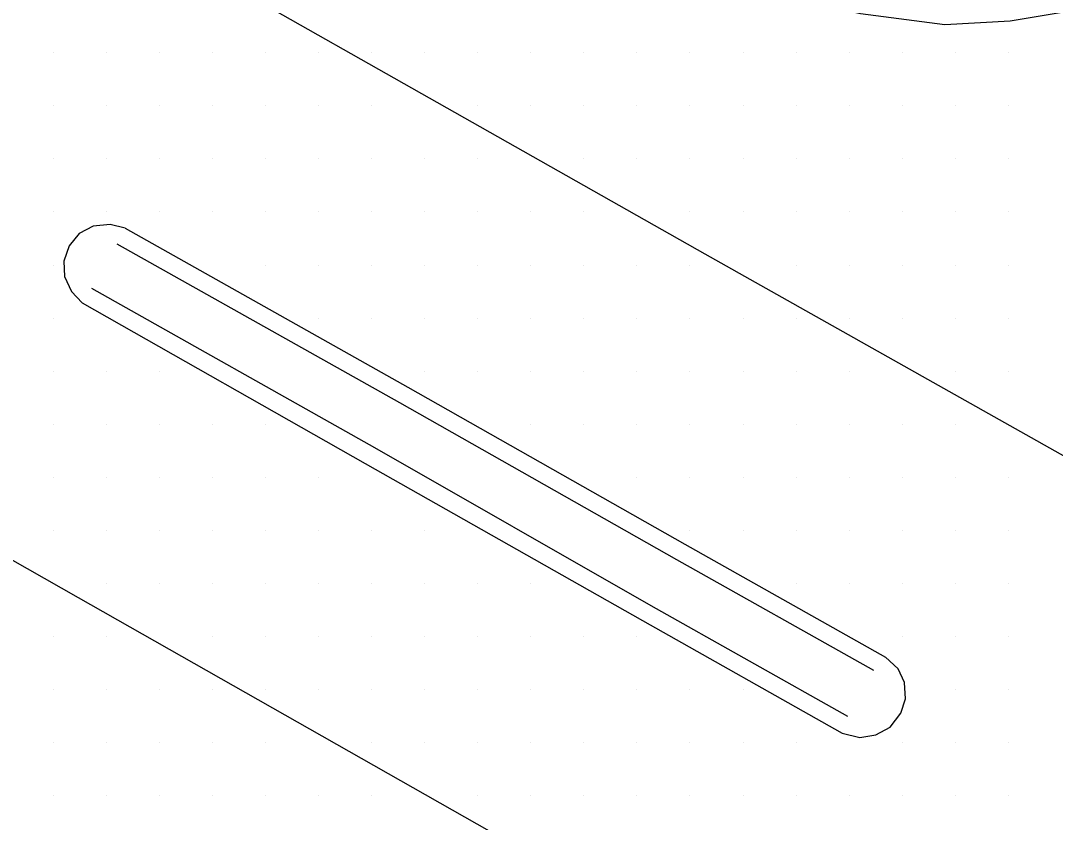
# Model space of a CAD drawing. Extents: x 1762120 to 1766775, y 709485 to 712965.
# Drawn here: x 1765972.23 to 1766020.96, y 710174.99 to 710212.76 of the extents above; entities that cross this region are included whole.
import ezdxf

# ---------------------------------------------------------------- set-up
doc = ezdxf.new("R2010")
doc.units = 0
for name, color, linetype in [('Exist DTM Scan Elevation Point', 7, 'Continuous'), ('Exist Roads Concrete Median Barrier', 7, 'Continuous'), ('Exist Roads EOP', 7, 'Continuous'), ('Exist Roads EOT', 7, 'Continuous')]:
    doc.layers.add(name, color=color, linetype=linetype)

msp = doc.modelspace()

# ---------------------------------------------------------------- linework, layer by layer
at = {"layer": 'Exist DTM Scan Elevation Point'}
for p, q in [((1765973.75, 710211.25), (1765973.75, 710211.25)), ((1765976.25, 710211.25), (1765976.25, 710211.25)), ((1765978.75, 710211.25), (1765978.75, 710211.25)), ((1765981.25, 710211.25), (1765981.25, 710211.25)), ((1765983.75, 710211.25), (1765983.75, 710211.25)), ((1765986.25, 710211.25), (1765986.25, 710211.25)), ((1765988.75, 710211.25), (1765988.75, 710211.25)), ((1765991.25, 710211.25), (1765991.25, 710211.25)), ((1765993.75, 710211.25), (1765993.75, 710211.25)), ((1765996.25, 710211.25), (1765996.25, 710211.25)), ((1765998.75, 710211.25), (1765998.75, 710211.25)), ((1766001.25, 710211.25), (1766001.25, 710211.25)), ((1766003.75, 710211.25), (1766003.75, 710211.25)), ((1766006.25, 710211.25), (1766006.25, 710211.25)), ((1766008.75, 710211.25), (1766008.75, 710211.25)), ((1766011.25, 710211.25), (1766011.25, 710211.25)), ((1766013.75, 710211.25), (1766013.75, 710211.25)), ((1766016.25, 710211.25), (1766016.25, 710211.25)), ((1766018.75, 710211.25), (1766018.75, 710211.25)), ((1765973.75, 710208.75), (1765973.75, 710208.75)), ((1765976.25, 710208.75), (1765976.25, 710208.75)), ((1765978.75, 710208.75), (1765978.75, 710208.75)), ((1765981.25, 710208.75), (1765981.25, 710208.75)), ((1765983.75, 710208.75), (1765983.75, 710208.75)), ((1765986.25, 710208.75), (1765986.25, 710208.75)), ((1765988.75, 710208.75), (1765988.75, 710208.75)), ((1765993.75, 710208.75), (1765993.75, 710208.75)), ((1765996.25, 710208.75), (1765996.25, 710208.75)), ((1765998.75, 710208.75), (1765998.75, 710208.75)), ((1766001.25, 710208.75), (1766001.25, 710208.75)), ((1766003.75, 710208.75), (1766003.75, 710208.75)), ((1766006.25, 710208.75), (1766006.25, 710208.75)), ((1766008.75, 710208.75), (1766008.75, 710208.75)), ((1766011.25, 710208.75), (1766011.25, 710208.75)), ((1766013.75, 710208.75), (1766013.75, 710208.75)), ((1766016.25, 710208.75), (1766016.25, 710208.75)), ((1766018.75, 710208.75), (1766018.75, 710208.75)), ((1765973.75, 710206.25), (1765973.75, 710206.25)), ((1765976.25, 710206.25), (1765976.25, 710206.25)), ((1765978.75, 710206.25), (1765978.75, 710206.25)), ((1765981.25, 710206.25), (1765981.25, 710206.25)), ((1765983.75, 710206.25), (1765983.75, 710206.25)), ((1765986.25, 710206.25), (1765986.25, 710206.25)), ((1765988.75, 710206.25), (1765988.75, 710206.25)), ((1765991.25, 710206.25), (1765991.25, 710206.25)), ((1765993.75, 710206.25), (1765993.75, 710206.25)), ((1765998.75, 710206.25), (1765998.75, 710206.25)), ((1766001.25, 710206.25), (1766001.25, 710206.25)), ((1766003.75, 710206.25), (1766003.75, 710206.25)), ((1766006.25, 710206.25), (1766006.25, 710206.25)), ((1766008.75, 710206.25), (1766008.75, 710206.25)), ((1766011.25, 710206.25), (1766011.25, 710206.25)), ((1766013.75, 710206.25), (1766013.75, 710206.25)), ((1766016.25, 710206.25), (1766016.25, 710206.25)), ((1766018.75, 710206.25), (1766018.75, 710206.25)), ((1765973.75, 710203.75), (1765973.75, 710203.75)), ((1765976.25, 710203.75), (1765976.25, 710203.75)), ((1765978.75, 710203.75), (1765978.75, 710203.75)), ((1765981.25, 710203.75), (1765981.25, 710203.75)), ((1765983.75, 710203.75), (1765983.75, 710203.75)), ((1765986.25, 710203.75), (1765986.25, 710203.75)), ((1765988.75, 710203.75), (1765988.75, 710203.75)), ((1765991.25, 710203.75), (1765991.25, 710203.75)), ((1765993.75, 710203.75), (1765993.75, 710203.75)), ((1765996.25, 710203.75), (1765996.25, 710203.75)), ((1765998.75, 710203.75), (1765998.75, 710203.75)), ((1766003.75, 710203.75), (1766003.75, 710203.75)), ((1766006.25, 710203.75), (1766006.25, 710203.75)), ((1766008.75, 710203.75), (1766008.75, 710203.75)), ((1766011.25, 710203.75), (1766011.25, 710203.75)), ((1766013.75, 710203.75), (1766013.75, 710203.75)), ((1766016.25, 710203.75), (1766016.25, 710203.75)), ((1766018.75, 710203.75), (1766018.75, 710203.75)), ((1765973.75, 710201.25), (1765973.75, 710201.25)), ((1765983.75, 710201.25), (1765983.75, 710201.25)), ((1765986.25, 710201.25), (1765986.25, 710201.25)), ((1765988.75, 710201.25), (1765988.75, 710201.25)), ((1765991.25, 710201.25), (1765991.25, 710201.25)), ((1765993.75, 710201.25), (1765993.75, 710201.25)), ((1765996.25, 710201.25), (1765996.25, 710201.25)), ((1765998.75, 710201.25), (1765998.75, 710201.25)), ((1766001.25, 710201.25), (1766001.25, 710201.25)), ((1766003.75, 710201.25), (1766003.75, 710201.25)), ((1766008.75, 710201.25), (1766008.75, 710201.25)), ((1766011.25, 710201.25), (1766011.25, 710201.25)), ((1766013.75, 710201.25), (1766013.75, 710201.25)), ((1766016.25, 710201.25), (1766016.25, 710201.25)), ((1766018.75, 710201.25), (1766018.75, 710201.25)), ((1765973.75, 710198.75), (1765973.75, 710198.75)), ((1765986.25, 710198.75), (1765986.25, 710198.75)), ((1765988.75, 710198.75), (1765988.75, 710198.75)), ((1765991.25, 710198.75), (1765991.25, 710198.75)), ((1765993.75, 710198.75), (1765993.75, 710198.75)), ((1765996.25, 710198.75), (1765996.25, 710198.75)), ((1765998.75, 710198.75), (1765998.75, 710198.75)), ((1766001.25, 710198.75), (1766001.25, 710198.75)), ((1766003.75, 710198.75), (1766003.75, 710198.75)), ((1766006.25, 710198.75), (1766006.25, 710198.75)), ((1766008.75, 710198.75), (1766008.75, 710198.75)), ((1766011.25, 710198.75), (1766011.25, 710198.75)), ((1766013.75, 710198.75), (1766013.75, 710198.75)), ((1766016.25, 710198.75), (1766016.25, 710198.75)), ((1766018.75, 710198.75), (1766018.75, 710198.75)), ((1765973.75, 710196.25), (1765973.75, 710196.25)), ((1765976.25, 710196.25), (1765976.25, 710196.25)), ((1765978.75, 710196.25), (1765978.75, 710196.25)), ((1765991.25, 710196.25), (1765991.25, 710196.25)), ((1765993.75, 710196.25), (1765993.75, 710196.25)), ((1765996.25, 710196.25), (1765996.25, 710196.25)), ((1765998.75, 710196.25), (1765998.75, 710196.25)), ((1766001.25, 710196.25), (1766001.25, 710196.25)), ((1766003.75, 710196.25), (1766003.75, 710196.25)), ((1766006.25, 710196.25), (1766006.25, 710196.25)), ((1766008.75, 710196.25), (1766008.75, 710196.25)), ((1766011.25, 710196.25), (1766011.25, 710196.25)), ((1766016.25, 710196.25), (1766016.25, 710196.25)), ((1766018.75, 710196.25), (1766018.75, 710196.25)), ((1765973.75, 710193.75), (1765973.75, 710193.75)), ((1765976.25, 710193.75), (1765976.25, 710193.75)), ((1765978.75, 710193.75), (1765978.75, 710193.75)), ((1765981.25, 710193.75), (1765981.25, 710193.75)), ((1765983.75, 710193.75), (1765983.75, 710193.75)), ((1765996.25, 710193.75), (1765996.25, 710193.75)), ((1765998.75, 710193.75), (1765998.75, 710193.75)), ((1766001.25, 710193.75), (1766001.25, 710193.75)), ((1766003.75, 710193.75), (1766003.75, 710193.75)), ((1766006.25, 710193.75), (1766006.25, 710193.75)), ((1766008.75, 710193.75), (1766008.75, 710193.75)), ((1766011.25, 710193.75), (1766011.25, 710193.75)), ((1766013.75, 710193.75), (1766013.75, 710193.75)), ((1766016.25, 710193.75), (1766016.25, 710193.75)), ((1765973.75, 710191.25), (1765973.75, 710191.25)), ((1765976.25, 710191.25), (1765976.25, 710191.25)), ((1765978.75, 710191.25), (1765978.75, 710191.25)), ((1765981.25, 710191.25), (1765981.25, 710191.25)), ((1765983.75, 710191.25), (1765983.75, 710191.25)), ((1765986.25, 710191.25), (1765986.25, 710191.25)), ((1766001.25, 710191.25), (1766001.25, 710191.25)), ((1766003.75, 710191.25), (1766003.75, 710191.25)), ((1766006.25, 710191.25), (1766006.25, 710191.25)), ((1766008.75, 710191.25), (1766008.75, 710191.25)), ((1766011.25, 710191.25), (1766011.25, 710191.25)), ((1766013.75, 710191.25), (1766013.75, 710191.25)), ((1766016.25, 710191.25), (1766016.25, 710191.25)), ((1766018.75, 710191.25), (1766018.75, 710191.25)), ((1765973.75, 710188.75), (1765973.75, 710188.75)), ((1765976.25, 710188.75), (1765976.25, 710188.75)), ((1765978.75, 710188.75), (1765978.75, 710188.75)), ((1765981.25, 710188.75), (1765981.25, 710188.75)), ((1765983.75, 710188.75), (1765983.75, 710188.75)), ((1765986.25, 710188.75), (1765986.25, 710188.75)), ((1765988.75, 710188.75), (1765988.75, 710188.75)), ((1765991.25, 710188.75), (1765991.25, 710188.75)), ((1766003.75, 710188.75), (1766003.75, 710188.75)), ((1766006.25, 710188.75), (1766006.25, 710188.75)), ((1766008.75, 710188.75), (1766008.75, 710188.75)), ((1766011.25, 710188.75), (1766011.25, 710188.75)), ((1766013.75, 710188.75), (1766013.75, 710188.75)), ((1766016.25, 710188.75), (1766016.25, 710188.75)), ((1766018.75, 710188.75), (1766018.75, 710188.75)), ((1765976.25, 710186.25), (1765976.25, 710186.25)), ((1765978.75, 710186.25), (1765978.75, 710186.25)), ((1765981.25, 710186.25), (1765981.25, 710186.25)), ((1765983.75, 710186.25), (1765983.75, 710186.25)), ((1765986.25, 710186.25), (1765986.25, 710186.25)), ((1765988.75, 710186.25), (1765988.75, 710186.25)), ((1765991.25, 710186.25), (1765991.25, 710186.25)), ((1765993.75, 710186.25), (1765993.75, 710186.25)), ((1765996.25, 710186.25), (1765996.25, 710186.25)), ((1766008.75, 710186.25), (1766008.75, 710186.25)), ((1766011.25, 710186.25), (1766011.25, 710186.25)), ((1766013.75, 710186.25), (1766013.75, 710186.25)), ((1766016.25, 710186.25), (1766016.25, 710186.25)), ((1766018.75, 710186.25), (1766018.75, 710186.25)), ((1765973.75, 710183.75), (1765973.75, 710183.75)), ((1765976.25, 710183.75), (1765976.25, 710183.75)), ((1765981.25, 710183.75), (1765981.25, 710183.75)), ((1765983.75, 710183.75), (1765983.75, 710183.75)), ((1765986.25, 710183.75), (1765986.25, 710183.75)), ((1765988.75, 710183.75), (1765988.75, 710183.75)), ((1765991.25, 710183.75), (1765991.25, 710183.75)), ((1765993.75, 710183.75), (1765993.75, 710183.75)), ((1765996.25, 710183.75), (1765996.25, 710183.75)), ((1765998.75, 710183.75), (1765998.75, 710183.75)), ((1766001.25, 710183.75), (1766001.25, 710183.75)), ((1766013.75, 710183.75), (1766013.75, 710183.75)), ((1766016.25, 710183.75), (1766016.25, 710183.75)), ((1766018.75, 710183.75), (1766018.75, 710183.75)), ((1765973.75, 710181.25), (1765973.75, 710181.25)), ((1765976.25, 710181.25), (1765976.25, 710181.25)), ((1765978.75, 710181.25), (1765978.75, 710181.25)), ((1765981.25, 710181.25), (1765981.25, 710181.25)), ((1765983.75, 710181.25), (1765983.75, 710181.25)), ((1765986.25, 710181.25), (1765986.25, 710181.25)), ((1765988.75, 710181.25), (1765988.75, 710181.25)), ((1765991.25, 710181.25), (1765991.25, 710181.25)), ((1765993.75, 710181.25), (1765993.75, 710181.25)), ((1765996.25, 710181.25), (1765996.25, 710181.25)), ((1765998.75, 710181.25), (1765998.75, 710181.25)), ((1766001.25, 710181.25), (1766001.25, 710181.25)), ((1766003.75, 710181.25), (1766003.75, 710181.25)), ((1766006.25, 710181.25), (1766006.25, 710181.25)), ((1766016.25, 710181.25), (1766016.25, 710181.25)), ((1766018.75, 710181.25), (1766018.75, 710181.25)), ((1765973.75, 710178.75), (1765973.75, 710178.75)), ((1765976.25, 710178.75), (1765976.25, 710178.75)), ((1765978.75, 710178.75), (1765978.75, 710178.75)), ((1765981.25, 710178.75), (1765981.25, 710178.75)), ((1765983.75, 710178.75), (1765983.75, 710178.75)), ((1765988.75, 710178.75), (1765988.75, 710178.75)), ((1765991.25, 710178.75), (1765991.25, 710178.75)), ((1765993.75, 710178.75), (1765993.75, 710178.75)), ((1765996.25, 710178.75), (1765996.25, 710178.75)), ((1765998.75, 710178.75), (1765998.75, 710178.75)), ((1766001.25, 710178.75), (1766001.25, 710178.75)), ((1766003.75, 710178.75), (1766003.75, 710178.75)), ((1766006.25, 710178.75), (1766006.25, 710178.75)), ((1766008.75, 710178.75), (1766008.75, 710178.75)), ((1766013.75, 710178.75), (1766013.75, 710178.75)), ((1766016.25, 710178.75), (1766016.25, 710178.75)), ((1766018.75, 710178.75), (1766018.75, 710178.75)), ((1765973.75, 710176.25), (1765973.75, 710176.25)), ((1765976.25, 710176.25), (1765976.25, 710176.25)), ((1765978.75, 710176.25), (1765978.75, 710176.25)), ((1765981.25, 710176.25), (1765981.25, 710176.25)), ((1765983.75, 710176.25), (1765983.75, 710176.25)), ((1765986.25, 710176.25), (1765986.25, 710176.25)), ((1765988.75, 710176.25), (1765988.75, 710176.25)), ((1765993.75, 710176.25), (1765993.75, 710176.25)), ((1765996.25, 710176.25), (1765996.25, 710176.25)), ((1765998.75, 710176.25), (1765998.75, 710176.25)), ((1766001.25, 710176.25), (1766001.25, 710176.25)), ((1766003.75, 710176.25), (1766003.75, 710176.25)), ((1766006.25, 710176.25), (1766006.25, 710176.25)), ((1766008.75, 710176.25), (1766008.75, 710176.25)), ((1766011.25, 710176.25), (1766011.25, 710176.25)), ((1766013.75, 710176.25), (1766013.75, 710176.25)), ((1766016.25, 710176.25), (1766016.25, 710176.25)), ((1766018.75, 710176.25), (1766018.75, 710176.25))]:
    msp.add_line(p, q, dxfattribs=at)
at = {"layer": 'Exist Roads Concrete Median Barrier'}
for points in [[(1765976.754, 710202.252), (1765990.064, 710194.772), (1766003.113, 710187.374), (1766012.398, 710182.151)], [(1765975.565, 710200.154), (1765988.886, 710192.658), (1766001.903, 710185.201), (1766011.168, 710179.99)]]:
    msp.add_lwpolyline(points, dxfattribs=at)
at = {"layer": 'Exist Roads EOP'}
for points in [[(1765987.759, 710251.979), (1765987.646, 710251.461), (1765987.108, 710248.007), (1765986.835, 710244.015), (1765986.8, 710240.828), (1765987.34, 710236.834), (1765989.451, 710230.654), (1765990.592, 710227.959), (1765992.721, 710224.562), (1765994.823, 710221.918), (1765996.757, 710219.985), (1765998.332, 710218.568), (1766001.194, 710216.658), (1766004.843, 710215.014), (1766007.873, 710213.962), (1766011.783, 710213.096), (1766015.752, 710212.585), (1766018.838, 710212.756), (1766022.784, 710213.418), (1766029.014, 710215.411), (1766031.243, 710216.52), (1766034.611, 710218.777), (1766036.901, 710220.517), (1766040.185, 710223.066)], [(1765977.149, 710202.989), (1765976.436, 710203.16), (1765975.638, 710203.079), (1765974.989, 710202.731), (1765974.509, 710202.157), (1765974.262, 710201.426), (1765974.291, 710200.703), (1765974.616, 710199.999), (1765975.129, 710199.474), (1765988.46, 710191.889), (1766001.508, 710184.491), (1766010.927, 710179.193), (1766011.755, 710178.976), (1766012.513, 710179.112), (1766013.187, 710179.474), (1766013.684, 710180.126), (1766013.906, 710180.807), (1766013.856, 710181.583), (1766013.56, 710182.227), (1766012.968, 710182.774)], [(1765977.149, 710202.989), (1765990.463, 710195.486), (1766003.514, 710188.091), (1766012.968, 710182.774)]]:
    msp.add_lwpolyline(points, dxfattribs=at)
at = {"layer": 'Exist Roads EOT'}
for points in [[(1766116.924, 710138.167), (1766107.798, 710143.366), (1766081.547, 710158.198), (1766073.023, 710163.075), (1766038.696, 710182.486), (1766004.474, 710201.768), (1765969.548, 710221.544), (1765934.377, 710241.466), (1765900.84, 710260.049), (1765888.9, 710266.628), (1765879.591, 710271.811)], [(1765865.816, 710246.822), (1765880.396, 710238.926), (1765893.801, 710231.585), (1765904.537, 710225.442), (1765921.93, 710215.688), (1765949.65, 710199.952), (1765974.936, 710185.589), (1766003.454, 710169.389), (1766018.818, 710160.747), (1766053.428, 710141.183), (1766063.536, 710135.357), (1766079.705, 710126.204), (1766114.763, 710106.422), (1766126.988, 710099.493)]]:
    msp.add_lwpolyline(points, dxfattribs=at)

doc.saveas('drawing.dxf')
